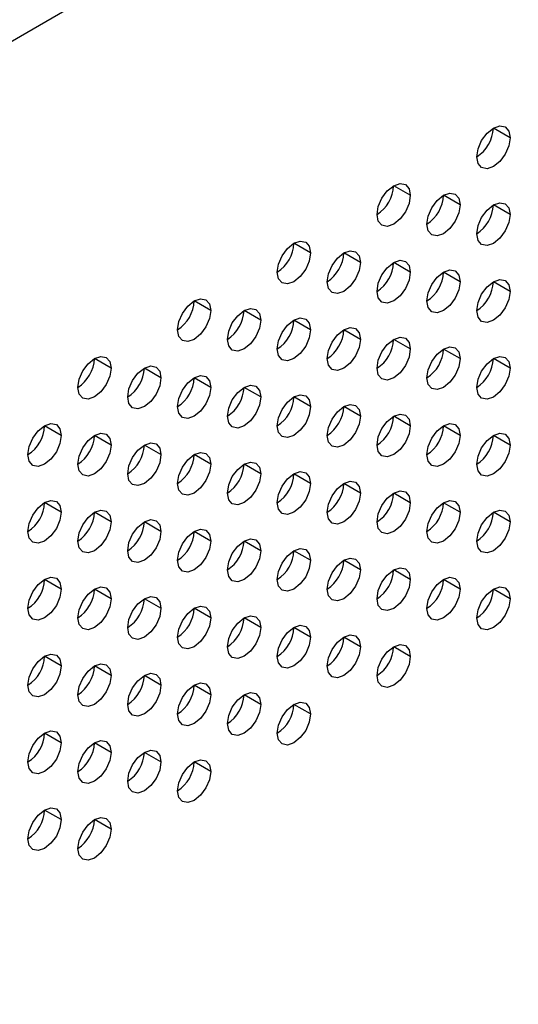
# Model space of a CAD drawing. Header units: millimetres. Extents: x 0 to 1118, y 0 to 864.
# Tile 347 of 397: x 996.72 to 998.84, y 718.08 to 722.26. Entities that reach past the tile are written whole.
import ezdxf

# ---------------------------------------------------------------- set-up
doc = ezdxf.new("R2010")
doc.units = ezdxf.units.MM

msp = doc.modelspace()

# ---------------------------------------------------------------- linework, layer by layer
at = {"color": 7, "linetype": 'Continuous', "lineweight": 25}
for p, q in [((1004.3234, 726.5774), (948.6033, 694.4109)), ((998.8079, 721.7603), (998.7372, 721.8011)), ((998.3837, 721.5154), (998.313, 721.5562)), ((998.5958, 721.4745), (998.5251, 721.5154)), ((998.8079, 721.4337), (998.7372, 721.4745)), ((997.9594, 721.2705), (997.8887, 721.3113)), ((998.1715, 721.2296), (998.1008, 721.2704)), ((998.3837, 721.1888), (998.313, 721.2296)), ((998.5958, 721.1479), (998.5251, 721.1887)), ((998.8079, 721.1071), (998.7372, 721.1479)), ((997.5351, 721.0255), (997.4644, 721.0664)), ((997.7473, 720.9847), (997.6766, 721.0255)), ((997.9594, 720.9439), (997.8887, 720.9847)), ((998.1715, 720.903), (998.1008, 720.9438)), ((998.3837, 720.8622), (998.313, 720.903)), ((998.5958, 720.8213), (998.5251, 720.8621)), ((997.1109, 720.7806), (997.0402, 720.8214)), ((998.8079, 720.7805), (998.7372, 720.8213)), ((997.323, 720.7398), (997.2523, 720.7806)), ((997.5351, 720.6989), (997.4644, 720.7397)), ((997.7473, 720.6581), (997.6766, 720.6989)), ((997.9594, 720.6172), (997.8887, 720.6581)), ((998.1715, 720.5764), (998.1008, 720.6172)), ((998.3837, 720.5355), (998.313, 720.5764)), ((996.8987, 720.4949), (996.828, 720.5357)), ((998.5958, 720.4947), (998.5251, 720.5355)), ((997.1109, 720.454), (997.0402, 720.4948)), ((998.8079, 720.4538), (998.7372, 720.4947)), ((997.323, 720.4132), (997.2523, 720.454)), ((997.5351, 720.3723), (997.4644, 720.4131)), ((997.7473, 720.3315), (997.6766, 720.3723)), ((997.9594, 720.2906), (997.8887, 720.3314)), ((998.1715, 720.2498), (998.1008, 720.2906)), ((998.3837, 720.2089), (998.313, 720.2497)), ((996.8987, 720.1682), (996.828, 720.2091)), ((998.5958, 720.1681), (998.5251, 720.2089)), ((997.1109, 720.1274), (997.0402, 720.1682)), ((998.8079, 720.1272), (998.7372, 720.1681)), ((997.323, 720.0865), (997.2523, 720.1274)), ((997.5351, 720.0457), (997.4644, 720.0865)), ((997.7473, 720.0048), (997.6766, 720.0457)), ((997.9594, 719.964), (997.8887, 720.0048)), ((998.1715, 719.9232), (998.1008, 719.964)), ((998.3837, 719.8823), (998.313, 719.9231)), ((996.8987, 719.8416), (996.828, 719.8824)), ((998.5958, 719.8415), (998.5251, 719.8823)), ((997.1109, 719.8008), (997.0402, 719.8416)), ((997.323, 719.7599), (997.2523, 719.8007)), ((998.8079, 719.8006), (998.7372, 719.8414)), ((997.5351, 719.7191), (997.4644, 719.7599)), ((997.7473, 719.6782), (997.6766, 719.7191)), ((997.9594, 719.6374), (997.8887, 719.6782)), ((998.1715, 719.5965), (998.1008, 719.6374)), ((998.3837, 719.5557), (998.313, 719.5965)), ((996.8987, 719.515), (996.828, 719.5558)), ((997.1109, 719.4742), (997.0402, 719.515)), ((997.323, 719.4333), (997.2523, 719.4741)), ((997.5351, 719.3925), (997.4644, 719.4333)), ((997.7473, 719.3516), (997.6766, 719.3924)), ((997.9594, 719.3108), (997.8887, 719.3516)), ((996.8987, 719.1884), (996.828, 719.2292)), ((997.1109, 719.1475), (997.0402, 719.1884)), ((997.323, 719.1067), (997.2523, 719.1475)), ((997.5351, 719.0658), (997.4644, 719.1067)), ((996.8987, 718.8618), (996.828, 718.9026)), ((997.1109, 718.8209), (997.0402, 718.8617))]:
    msp.add_line(p, q, dxfattribs=at)
at = {"color": 7, "linetype": 'Continuous', "lineweight": 25, "flags": 128}
for points in [[(998.6665, 721.6787), (998.6719, 721.713), (998.6872, 721.7484), (998.7102, 721.7793), (998.7372, 721.8011), (998.7643, 721.8106), (998.7872, 721.8061), (998.8025, 721.7885), (998.8079, 721.7603)], [(998.8079, 721.7603), (998.8025, 721.726), (998.7872, 721.6906), (998.7643, 721.6597), (998.7372, 721.6378), (998.7102, 721.6284), (998.6872, 721.6329), (998.6719, 721.6505), (998.6665, 721.6787)], [(998.2422, 721.4337), (998.2476, 721.4681), (998.263, 721.5034), (998.2859, 721.5344), (998.313, 721.5562), (998.34, 721.5656), (998.363, 721.5612), (998.3783, 721.5435), (998.3837, 721.5154)], [(998.4544, 721.3929), (998.4598, 721.4273), (998.4751, 721.4626), (998.498, 721.4935), (998.5251, 721.5154), (998.5521, 721.5248), (998.5751, 721.5203), (998.5904, 721.5027), (998.5958, 721.4745)], [(998.3837, 721.5154), (998.3783, 721.481), (998.363, 721.4457), (998.34, 721.4148), (998.313, 721.3929), (998.2859, 721.3835), (998.263, 721.388), (998.2476, 721.4056), (998.2422, 721.4337)], [(998.5958, 721.4745), (998.5904, 721.4402), (998.5751, 721.4048), (998.5521, 721.3739), (998.5251, 721.3521), (998.498, 721.3427), (998.4751, 721.3471), (998.4598, 721.3648), (998.4544, 721.3929)], [(998.6665, 721.3521), (998.6719, 721.3864), (998.6872, 721.4217), (998.7102, 721.4527), (998.7372, 721.4745), (998.7643, 721.4839), (998.7872, 721.4795), (998.8025, 721.4618), (998.8079, 721.4337)], [(998.8079, 721.4337), (998.8025, 721.3993), (998.7872, 721.364), (998.7643, 721.3331), (998.7372, 721.3112), (998.7102, 721.3018), (998.6872, 721.3063), (998.6719, 721.3239), (998.6665, 721.3521)], [(997.818, 721.1888), (997.8234, 721.2232), (997.8387, 721.2585), (997.8616, 721.2895), (997.8887, 721.3113), (997.9157, 721.3207), (997.9387, 721.3163), (997.954, 721.2986), (997.9594, 721.2705)], [(997.9594, 721.2705), (997.954, 721.2361), (997.9387, 721.2008), (997.9157, 721.1698), (997.8887, 721.148), (997.8616, 721.1386), (997.8387, 721.143), (997.8234, 721.1607), (997.818, 721.1888)], [(998.0301, 721.148), (998.0355, 721.1823), (998.0508, 721.2177), (998.0738, 721.2486), (998.1008, 721.2705), (998.1279, 721.2799), (998.1508, 721.2754), (998.1661, 721.2578), (998.1715, 721.2296)], [(998.1715, 721.2296), (998.1661, 721.1953), (998.1508, 721.1599), (998.1279, 721.129), (998.1008, 721.1071), (998.0738, 721.0977), (998.0508, 721.1022), (998.0355, 721.1198), (998.0301, 721.148)], [(998.2422, 721.1071), (998.2476, 721.1415), (998.263, 721.1768), (998.2859, 721.2078), (998.313, 721.2296), (998.34, 721.239), (998.363, 721.2346), (998.3783, 721.2169), (998.3837, 721.1888)], [(998.3837, 721.1888), (998.3783, 721.1544), (998.363, 721.1191), (998.34, 721.0881), (998.313, 721.0663), (998.2859, 721.0569), (998.263, 721.0614), (998.2476, 721.079), (998.2422, 721.1071)], [(998.4544, 721.0663), (998.4598, 721.1006), (998.4751, 721.136), (998.498, 721.1669), (998.5251, 721.1888), (998.5521, 721.1982), (998.5751, 721.1937), (998.5904, 721.1761), (998.5958, 721.1479)], [(998.5958, 721.1479), (998.5904, 721.1136), (998.5751, 721.0782), (998.5521, 721.0473), (998.5251, 721.0255), (998.498, 721.016), (998.4751, 721.0205), (998.4598, 721.0381), (998.4544, 721.0663)], [(998.6665, 721.0254), (998.6719, 721.0598), (998.6872, 721.0951), (998.7102, 721.1261), (998.7372, 721.1479), (998.7643, 721.1573), (998.7872, 721.1529), (998.8025, 721.1352), (998.8079, 721.1071)], [(998.8079, 721.1071), (998.8025, 721.0727), (998.7872, 721.0374), (998.7643, 721.0064), (998.7372, 720.9846), (998.7102, 720.9752), (998.6872, 720.9797), (998.6719, 720.9973), (998.6665, 721.0254)], [(997.3937, 720.9439), (997.3991, 720.9783), (997.4144, 721.0136), (997.4374, 721.0445), (997.4644, 721.0664), (997.4915, 721.0758), (997.5144, 721.0713), (997.5298, 721.0537), (997.5351, 721.0255)], [(997.5351, 721.0255), (997.5298, 720.9912), (997.5144, 720.9559), (997.4915, 720.9249), (997.4644, 720.9031), (997.4374, 720.8937), (997.4144, 720.8981), (997.3991, 720.9158), (997.3937, 720.9439)], [(997.6058, 720.9031), (997.6112, 720.9374), (997.6266, 720.9728), (997.6495, 721.0037), (997.6766, 721.0255), (997.7036, 721.0349), (997.7266, 721.0305), (997.7419, 721.0128), (997.7473, 720.9847)], [(997.7473, 720.9847), (997.7419, 720.9503), (997.7266, 720.915), (997.7036, 720.8841), (997.6766, 720.8622), (997.6495, 720.8528), (997.6266, 720.8573), (997.6112, 720.8749), (997.6058, 720.9031)], [(997.818, 720.8622), (997.8234, 720.8966), (997.8387, 720.9319), (997.8616, 720.9628), (997.8887, 720.9847), (997.9157, 720.9941), (997.9387, 720.9896), (997.954, 720.972), (997.9594, 720.9439)], [(997.9594, 720.9439), (997.954, 720.9095), (997.9387, 720.8742), (997.9157, 720.8432), (997.8887, 720.8214), (997.8616, 720.812), (997.8387, 720.8164), (997.8234, 720.8341), (997.818, 720.8622)], [(998.0301, 720.8214), (998.0355, 720.8557), (998.0508, 720.8911), (998.0738, 720.922), (998.1008, 720.9438), (998.1279, 720.9532), (998.1508, 720.9488), (998.1661, 720.9311), (998.1715, 720.903)], [(998.1715, 720.903), (998.1661, 720.8686), (998.1508, 720.8333), (998.1279, 720.8024), (998.1008, 720.7805), (998.0738, 720.7711), (998.0508, 720.7756), (998.0355, 720.7932), (998.0301, 720.8214)], [(998.2422, 720.7805), (998.2476, 720.8149), (998.263, 720.8502), (998.2859, 720.8812), (998.313, 720.903), (998.34, 720.9124), (998.363, 720.9079), (998.3783, 720.8903), (998.3837, 720.8622)], [(998.3837, 720.8622), (998.3783, 720.8278), (998.363, 720.7925), (998.34, 720.7615), (998.313, 720.7397), (998.2859, 720.7303), (998.263, 720.7347), (998.2476, 720.7524), (998.2422, 720.7805)], [(998.4544, 720.7397), (998.4598, 720.774), (998.4751, 720.8094), (998.498, 720.8403), (998.5251, 720.8621), (998.5521, 720.8716), (998.5751, 720.8671), (998.5904, 720.8495), (998.5958, 720.8213)], [(996.9694, 720.699), (996.9748, 720.7333), (996.9902, 720.7687), (997.0131, 720.7996), (997.0402, 720.8215), (997.0672, 720.8309), (997.0902, 720.8264), (997.1055, 720.8088), (997.1109, 720.7806)], [(998.5958, 720.8213), (998.5904, 720.787), (998.5751, 720.7516), (998.5521, 720.7207), (998.5251, 720.6988), (998.498, 720.6894), (998.4751, 720.6939), (998.4598, 720.7115), (998.4544, 720.7397)], [(998.6665, 720.6988), (998.6719, 720.7332), (998.6872, 720.7685), (998.7102, 720.7995), (998.7372, 720.8213), (998.7643, 720.8307), (998.7872, 720.8262), (998.8025, 720.8086), (998.8079, 720.7805)], [(997.1109, 720.7806), (997.1055, 720.7463), (997.0902, 720.7109), (997.0672, 720.68), (997.0402, 720.6581), (997.0131, 720.6487), (996.9902, 720.6532), (996.9748, 720.6708), (996.9694, 720.699)], [(997.1816, 720.6581), (997.187, 720.6925), (997.2023, 720.7278), (997.2252, 720.7588), (997.2523, 720.7806), (997.2794, 720.79), (997.3023, 720.7856), (997.3176, 720.7679), (997.323, 720.7398)], [(998.8079, 720.7805), (998.8025, 720.7461), (998.7872, 720.7108), (998.7643, 720.6798), (998.7372, 720.658), (998.7102, 720.6486), (998.6872, 720.653), (998.6719, 720.6707), (998.6665, 720.6988)], [(997.323, 720.7398), (997.3176, 720.7054), (997.3023, 720.6701), (997.2794, 720.6391), (997.2523, 720.6173), (997.2252, 720.6079), (997.2023, 720.6124), (997.187, 720.63), (997.1816, 720.6581)], [(997.3937, 720.6173), (997.3991, 720.6516), (997.4144, 720.687), (997.4374, 720.7179), (997.4644, 720.7398), (997.4915, 720.7492), (997.5144, 720.7447), (997.5298, 720.7271), (997.5351, 720.6989)], [(997.5351, 720.6989), (997.5298, 720.6646), (997.5144, 720.6292), (997.4915, 720.5983), (997.4644, 720.5765), (997.4374, 720.567), (997.4144, 720.5715), (997.3991, 720.5891), (997.3937, 720.6173)], [(997.6058, 720.5764), (997.6112, 720.6108), (997.6266, 720.6461), (997.6495, 720.6771), (997.6766, 720.6989), (997.7036, 720.7083), (997.7266, 720.7039), (997.7419, 720.6862), (997.7473, 720.6581)], [(997.7473, 720.6581), (997.7419, 720.6237), (997.7266, 720.5884), (997.7036, 720.5574), (997.6766, 720.5356), (997.6495, 720.5262), (997.6266, 720.5307), (997.6112, 720.5483), (997.6058, 720.5764)], [(997.818, 720.5356), (997.8234, 720.5699), (997.8387, 720.6053), (997.8616, 720.6362), (997.8887, 720.6581), (997.9157, 720.6675), (997.9387, 720.663), (997.954, 720.6454), (997.9594, 720.6172)], [(997.9594, 720.6172), (997.954, 720.5829), (997.9387, 720.5475), (997.9157, 720.5166), (997.8887, 720.4948), (997.8616, 720.4854), (997.8387, 720.4898), (997.8234, 720.5075), (997.818, 720.5356)], [(998.0301, 720.4947), (998.0355, 720.5291), (998.0508, 720.5644), (998.0738, 720.5954), (998.1008, 720.6172), (998.1279, 720.6266), (998.1508, 720.6222), (998.1661, 720.6045), (998.1715, 720.5764)], [(998.1715, 720.5764), (998.1661, 720.542), (998.1508, 720.5067), (998.1279, 720.4758), (998.1008, 720.4539), (998.0738, 720.4445), (998.0508, 720.449), (998.0355, 720.4666), (998.0301, 720.4947)], [(998.2422, 720.4539), (998.2476, 720.4883), (998.263, 720.5236), (998.2859, 720.5545), (998.313, 720.5764), (998.34, 720.5858), (998.363, 720.5813), (998.3783, 720.5637), (998.3837, 720.5355)], [(996.7573, 720.4132), (996.7627, 720.4476), (996.778, 720.4829), (996.801, 720.5139), (996.828, 720.5357), (996.8551, 720.5451), (996.878, 720.5406), (996.8934, 720.523), (996.8987, 720.4949)], [(998.3837, 720.5355), (998.3783, 720.5012), (998.363, 720.4658), (998.34, 720.4349), (998.313, 720.4131), (998.2859, 720.4037), (998.263, 720.4081), (998.2476, 720.4258), (998.2422, 720.4539)], [(998.4544, 720.4131), (998.4598, 720.4474), (998.4751, 720.4827), (998.498, 720.5137), (998.5251, 720.5355), (998.5521, 720.5449), (998.5751, 720.5405), (998.5904, 720.5228), (998.5958, 720.4947)], [(996.8987, 720.4949), (996.8934, 720.4605), (996.878, 720.4252), (996.8551, 720.3942), (996.828, 720.3724), (996.801, 720.363), (996.778, 720.3674), (996.7627, 720.3851), (996.7573, 720.4132)], [(996.9694, 720.3724), (996.9748, 720.4067), (996.9902, 720.4421), (997.0131, 720.473), (997.0402, 720.4948), (997.0672, 720.5042), (997.0902, 720.4998), (997.1055, 720.4821), (997.1109, 720.454)], [(998.5958, 720.4947), (998.5904, 720.4603), (998.5751, 720.425), (998.5521, 720.3941), (998.5251, 720.3722), (998.498, 720.3628), (998.4751, 720.3673), (998.4598, 720.3849), (998.4544, 720.4131)], [(998.6665, 720.3722), (998.6719, 720.4066), (998.6872, 720.4419), (998.7102, 720.4728), (998.7372, 720.4947), (998.7643, 720.5041), (998.7872, 720.4996), (998.8025, 720.482), (998.8079, 720.4538)], [(997.1109, 720.454), (997.1055, 720.4197), (997.0902, 720.3843), (997.0672, 720.3534), (997.0402, 720.3315), (997.0131, 720.3221), (996.9902, 720.3266), (996.9748, 720.3442), (996.9694, 720.3724)], [(997.1816, 720.3315), (997.187, 720.3659), (997.2023, 720.4012), (997.2252, 720.4322), (997.2523, 720.454), (997.2794, 720.4634), (997.3023, 720.4589), (997.3176, 720.4413), (997.323, 720.4132)], [(998.8079, 720.4538), (998.8025, 720.4195), (998.7872, 720.3842), (998.7643, 720.3532), (998.7372, 720.3314), (998.7102, 720.322), (998.6872, 720.3264), (998.6719, 720.3441), (998.6665, 720.3722)], [(997.323, 720.4132), (997.3176, 720.3788), (997.3023, 720.3435), (997.2794, 720.3125), (997.2523, 720.2907), (997.2252, 720.2813), (997.2023, 720.2857), (997.187, 720.3034), (997.1816, 720.3315)], [(997.3937, 720.2907), (997.3991, 720.325), (997.4144, 720.3604), (997.4374, 720.3913), (997.4644, 720.4131), (997.4915, 720.4226), (997.5144, 720.4181), (997.5298, 720.4005), (997.5351, 720.3723)], [(997.5351, 720.3723), (997.5298, 720.338), (997.5144, 720.3026), (997.4915, 720.2717), (997.4644, 720.2498), (997.4374, 720.2404), (997.4144, 720.2449), (997.3991, 720.2625), (997.3937, 720.2907)], [(997.6058, 720.2498), (997.6112, 720.2842), (997.6266, 720.3195), (997.6495, 720.3505), (997.6766, 720.3723), (997.7036, 720.3817), (997.7266, 720.3772), (997.7419, 720.3596), (997.7473, 720.3315)], [(997.7473, 720.3315), (997.7419, 720.2971), (997.7266, 720.2618), (997.7036, 720.2308), (997.6766, 720.209), (997.6495, 720.1996), (997.6266, 720.204), (997.6112, 720.2217), (997.6058, 720.2498)], [(997.818, 720.209), (997.8234, 720.2433), (997.8387, 720.2787), (997.8616, 720.3096), (997.8887, 720.3315), (997.9157, 720.3409), (997.9387, 720.3364), (997.954, 720.3188), (997.9594, 720.2906)], [(997.9594, 720.2906), (997.954, 720.2563), (997.9387, 720.2209), (997.9157, 720.19), (997.8887, 720.1681), (997.8616, 720.1587), (997.8387, 720.1632), (997.8234, 720.1808), (997.818, 720.209)], [(998.0301, 720.1681), (998.0355, 720.2025), (998.0508, 720.2378), (998.0738, 720.2688), (998.1008, 720.2906), (998.1279, 720.3), (998.1508, 720.2956), (998.1661, 720.2779), (998.1715, 720.2498)], [(998.1715, 720.2498), (998.1661, 720.2154), (998.1508, 720.1801), (998.1279, 720.1491), (998.1008, 720.1273), (998.0738, 720.1179), (998.0508, 720.1223), (998.0355, 720.14), (998.0301, 720.1681)], [(998.2422, 720.1273), (998.2476, 720.1616), (998.263, 720.197), (998.2859, 720.2279), (998.313, 720.2498), (998.34, 720.2592), (998.363, 720.2547), (998.3783, 720.2371), (998.3837, 720.2089)], [(996.7573, 720.0866), (996.7627, 720.121), (996.778, 720.1563), (996.801, 720.1872), (996.828, 720.2091), (996.8551, 720.2185), (996.878, 720.214), (996.8934, 720.1964), (996.8987, 720.1682)], [(996.9694, 720.0457), (996.9748, 720.0801), (996.9902, 720.1154), (997.0131, 720.1464), (997.0402, 720.1682), (997.0672, 720.1776), (997.0902, 720.1732), (997.1055, 720.1555), (997.1109, 720.1274)], [(998.3837, 720.2089), (998.3783, 720.1746), (998.363, 720.1392), (998.34, 720.1083), (998.313, 720.0865), (998.2859, 720.077), (998.263, 720.0815), (998.2476, 720.0991), (998.2422, 720.1273)], [(998.4544, 720.0864), (998.4598, 720.1208), (998.4751, 720.1561), (998.498, 720.1871), (998.5251, 720.2089), (998.5521, 720.2183), (998.5751, 720.2139), (998.5904, 720.1962), (998.5958, 720.1681)], [(998.6665, 720.0456), (998.6719, 720.0799), (998.6872, 720.1153), (998.7102, 720.1462), (998.7372, 720.1681), (998.7643, 720.1775), (998.7872, 720.173), (998.8025, 720.1554), (998.8079, 720.1272)], [(996.8987, 720.1682), (996.8934, 720.1339), (996.878, 720.0985), (996.8551, 720.0676), (996.828, 720.0458), (996.801, 720.0364), (996.778, 720.0408), (996.7627, 720.0585), (996.7573, 720.0866)], [(997.1816, 720.0049), (997.187, 720.0393), (997.2023, 720.0746), (997.2252, 720.1055), (997.2523, 720.1274), (997.2794, 720.1368), (997.3023, 720.1323), (997.3176, 720.1147), (997.323, 720.0865)], [(998.5958, 720.1681), (998.5904, 720.1337), (998.5751, 720.0984), (998.5521, 720.0674), (998.5251, 720.0456), (998.498, 720.0362), (998.4751, 720.0407), (998.4598, 720.0583), (998.4544, 720.0864)], [(997.1109, 720.1274), (997.1055, 720.093), (997.0902, 720.0577), (997.0672, 720.0268), (997.0402, 720.0049), (997.0131, 719.9955), (996.9902, 720), (996.9748, 720.0176), (996.9694, 720.0457)], [(997.3937, 719.9641), (997.3991, 719.9984), (997.4144, 720.0338), (997.4374, 720.0647), (997.4644, 720.0865), (997.4915, 720.0959), (997.5144, 720.0915), (997.5298, 720.0738), (997.5351, 720.0457)], [(998.8079, 720.1272), (998.8025, 720.0929), (998.7872, 720.0575), (998.7643, 720.0266), (998.7372, 720.0048), (998.7102, 719.9954), (998.6872, 719.9998), (998.6719, 720.0175), (998.6665, 720.0456)], [(997.323, 720.0865), (997.3176, 720.0522), (997.3023, 720.0168), (997.2794, 719.9859), (997.2523, 719.9641), (997.2252, 719.9547), (997.2023, 719.9591), (997.187, 719.9768), (997.1816, 720.0049)], [(997.6058, 719.9232), (997.6112, 719.9576), (997.6266, 719.9929), (997.6495, 720.0238), (997.6766, 720.0457), (997.7036, 720.0551), (997.7266, 720.0506), (997.7419, 720.033), (997.7473, 720.0048)], [(997.5351, 720.0457), (997.5298, 720.0113), (997.5144, 719.976), (997.4915, 719.9451), (997.4644, 719.9232), (997.4374, 719.9138), (997.4144, 719.9183), (997.3991, 719.9359), (997.3937, 719.9641)], [(997.818, 719.8824), (997.8234, 719.9167), (997.8387, 719.9521), (997.8616, 719.983), (997.8887, 720.0048), (997.9157, 720.0142), (997.9387, 720.0098), (997.954, 719.9921), (997.9594, 719.964)], [(997.7473, 720.0048), (997.7419, 719.9705), (997.7266, 719.9352), (997.7036, 719.9042), (997.6766, 719.8824), (997.6495, 719.873), (997.6266, 719.8774), (997.6112, 719.8951), (997.6058, 719.9232)], [(998.0301, 719.8415), (998.0355, 719.8759), (998.0508, 719.9112), (998.0738, 719.9422), (998.1008, 719.964), (998.1279, 719.9734), (998.1508, 719.9689), (998.1661, 719.9513), (998.1715, 719.9232)], [(997.9594, 719.964), (997.954, 719.9296), (997.9387, 719.8943), (997.9157, 719.8634), (997.8887, 719.8415), (997.8616, 719.8321), (997.8387, 719.8366), (997.8234, 719.8542), (997.818, 719.8824)], [(998.2422, 719.8007), (998.2476, 719.835), (998.263, 719.8704), (998.2859, 719.9013), (998.313, 719.9231), (998.34, 719.9325), (998.363, 719.9281), (998.3783, 719.9104), (998.3837, 719.8823)], [(996.7573, 719.76), (996.7627, 719.7943), (996.778, 719.8297), (996.801, 719.8606), (996.828, 719.8825), (996.8551, 719.8919), (996.878, 719.8874), (996.8934, 719.8698), (996.8987, 719.8416)], [(998.1715, 719.9232), (998.1661, 719.8888), (998.1508, 719.8535), (998.1279, 719.8225), (998.1008, 719.8007), (998.0738, 719.7913), (998.0508, 719.7957), (998.0355, 719.8134), (998.0301, 719.8415)], [(998.4544, 719.7598), (998.4598, 719.7942), (998.4751, 719.8295), (998.498, 719.8605), (998.5251, 719.8823), (998.5521, 719.8917), (998.5751, 719.8872), (998.5904, 719.8696), (998.5958, 719.8415)], [(996.9694, 719.7191), (996.9748, 719.7535), (996.9902, 719.7888), (997.0131, 719.8198), (997.0402, 719.8416), (997.0672, 719.851), (997.0902, 719.8466), (997.1055, 719.8289), (997.1109, 719.8008)], [(998.3837, 719.8823), (998.3783, 719.848), (998.363, 719.8126), (998.34, 719.7817), (998.313, 719.7598), (998.2859, 719.7504), (998.263, 719.7549), (998.2476, 719.7725), (998.2422, 719.8007)], [(998.6665, 719.719), (998.6719, 719.7533), (998.6872, 719.7887), (998.7102, 719.8196), (998.7372, 719.8414), (998.7643, 719.8509), (998.7872, 719.8464), (998.8025, 719.8288), (998.8079, 719.8006)], [(996.8987, 719.8416), (996.8934, 719.8073), (996.878, 719.7719), (996.8551, 719.741), (996.828, 719.7191), (996.801, 719.7097), (996.778, 719.7142), (996.7627, 719.7318), (996.7573, 719.76)], [(997.1109, 719.8008), (997.1055, 719.7664), (997.0902, 719.7311), (997.0672, 719.7001), (997.0402, 719.6783), (997.0131, 719.6689), (996.9902, 719.6734), (996.9748, 719.691), (996.9694, 719.7191)], [(997.1816, 719.6783), (997.187, 719.7126), (997.2023, 719.748), (997.2252, 719.7789), (997.2523, 719.8008), (997.2794, 719.8102), (997.3023, 719.8057), (997.3176, 719.7881), (997.323, 719.7599)], [(998.5958, 719.8415), (998.5904, 719.8071), (998.5751, 719.7718), (998.5521, 719.7408), (998.5251, 719.719), (998.498, 719.7096), (998.4751, 719.714), (998.4598, 719.7317), (998.4544, 719.7598)], [(998.8079, 719.8006), (998.8025, 719.7663), (998.7872, 719.7309), (998.7643, 719.7), (998.7372, 719.6781), (998.7102, 719.6687), (998.6872, 719.6732), (998.6719, 719.6908), (998.6665, 719.719)], [(997.323, 719.7599), (997.3176, 719.7256), (997.3023, 719.6902), (997.2794, 719.6593), (997.2523, 719.6375), (997.2252, 719.628), (997.2023, 719.6325), (997.187, 719.6501), (997.1816, 719.6783)], [(997.3937, 719.6374), (997.3991, 719.6718), (997.4144, 719.7071), (997.4374, 719.7381), (997.4644, 719.7599), (997.4915, 719.7693), (997.5144, 719.7649), (997.5298, 719.7472), (997.5351, 719.7191)], [(997.5351, 719.7191), (997.5298, 719.6847), (997.5144, 719.6494), (997.4915, 719.6184), (997.4644, 719.5966), (997.4374, 719.5872), (997.4144, 719.5917), (997.3991, 719.6093), (997.3937, 719.6374)], [(997.6058, 719.5966), (997.6112, 719.6309), (997.6266, 719.6663), (997.6495, 719.6972), (997.6766, 719.7191), (997.7036, 719.7285), (997.7266, 719.724), (997.7419, 719.7064), (997.7473, 719.6782)], [(997.7473, 719.6782), (997.7419, 719.6439), (997.7266, 719.6085), (997.7036, 719.5776), (997.6766, 719.5558), (997.6495, 719.5464), (997.6266, 719.5508), (997.6112, 719.5685), (997.6058, 719.5966)], [(997.818, 719.5557), (997.8234, 719.5901), (997.8387, 719.6254), (997.8616, 719.6564), (997.8887, 719.6782), (997.9157, 719.6876), (997.9387, 719.6832), (997.954, 719.6655), (997.9594, 719.6374)], [(997.9594, 719.6374), (997.954, 719.603), (997.9387, 719.5677), (997.9157, 719.5367), (997.8887, 719.5149), (997.8616, 719.5055), (997.8387, 719.51), (997.8234, 719.5276), (997.818, 719.5557)], [(998.0301, 719.5149), (998.0355, 719.5493), (998.0508, 719.5846), (998.0738, 719.6155), (998.1008, 719.6374), (998.1279, 719.6468), (998.1508, 719.6423), (998.1661, 719.6247), (998.1715, 719.5965)], [(998.1715, 719.5965), (998.1661, 719.5622), (998.1508, 719.5268), (998.1279, 719.4959), (998.1008, 719.4741), (998.0738, 719.4647), (998.0508, 719.4691), (998.0355, 719.4868), (998.0301, 719.5149)], [(998.2422, 719.4741), (998.2476, 719.5084), (998.263, 719.5437), (998.2859, 719.5747), (998.313, 719.5965), (998.34, 719.6059), (998.363, 719.6015), (998.3783, 719.5838), (998.3837, 719.5557)], [(996.7573, 719.4334), (996.7627, 719.4677), (996.778, 719.5031), (996.801, 719.534), (996.828, 719.5558), (996.8551, 719.5652), (996.878, 719.5608), (996.8934, 719.5431), (996.8987, 719.515)], [(998.3837, 719.5557), (998.3783, 719.5213), (998.363, 719.486), (998.34, 719.4551), (998.313, 719.4332), (998.2859, 719.4238), (998.263, 719.4283), (998.2476, 719.4459), (998.2422, 719.4741)], [(996.8987, 719.515), (996.8934, 719.4806), (996.878, 719.4453), (996.8551, 719.4144), (996.828, 719.3925), (996.801, 719.3831), (996.778, 719.3876), (996.7627, 719.4052), (996.7573, 719.4334)], [(996.9694, 719.3925), (996.9748, 719.4269), (996.9902, 719.4622), (997.0131, 719.4932), (997.0402, 719.515), (997.0672, 719.5244), (997.0902, 719.5199), (997.1055, 719.5023), (997.1109, 719.4742)], [(997.1109, 719.4742), (997.1055, 719.4398), (997.0902, 719.4045), (997.0672, 719.3735), (997.0402, 719.3517), (997.0131, 719.3423), (996.9902, 719.3467), (996.9748, 719.3644), (996.9694, 719.3925)], [(997.1816, 719.3517), (997.187, 719.386), (997.2023, 719.4214), (997.2252, 719.4523), (997.2523, 719.4741), (997.2794, 719.4836), (997.3023, 719.4791), (997.3176, 719.4615), (997.323, 719.4333)], [(997.323, 719.4333), (997.3176, 719.399), (997.3023, 719.3636), (997.2794, 719.3327), (997.2523, 719.3108), (997.2252, 719.3014), (997.2023, 719.3059), (997.187, 719.3235), (997.1816, 719.3517)], [(997.3937, 719.3108), (997.3991, 719.3452), (997.4144, 719.3805), (997.4374, 719.4115), (997.4644, 719.4333), (997.4915, 719.4427), (997.5144, 719.4382), (997.5298, 719.4206), (997.5351, 719.3925)], [(997.5351, 719.3925), (997.5298, 719.3581), (997.5144, 719.3228), (997.4915, 719.2918), (997.4644, 719.27), (997.4374, 719.2606), (997.4144, 719.265), (997.3991, 719.2827), (997.3937, 719.3108)], [(997.6058, 719.27), (997.6112, 719.3043), (997.6266, 719.3397), (997.6495, 719.3706), (997.6766, 719.3925), (997.7036, 719.4019), (997.7266, 719.3974), (997.7419, 719.3798), (997.7473, 719.3516)], [(997.7473, 719.3516), (997.7419, 719.3173), (997.7266, 719.2819), (997.7036, 719.251), (997.6766, 719.2291), (997.6495, 719.2197), (997.6266, 719.2242), (997.6112, 719.2418), (997.6058, 719.27)], [(997.818, 719.2291), (997.8234, 719.2635), (997.8387, 719.2988), (997.8616, 719.3298), (997.8887, 719.3516), (997.9157, 719.361), (997.9387, 719.3566), (997.954, 719.3389), (997.9594, 719.3108)], [(997.9594, 719.3108), (997.954, 719.2764), (997.9387, 719.2411), (997.9157, 719.2101), (997.8887, 719.1883), (997.8616, 719.1789), (997.8387, 719.1833), (997.8234, 719.201), (997.818, 719.2291)], [(996.7573, 719.1067), (996.7627, 719.1411), (996.778, 719.1764), (996.801, 719.2074), (996.828, 719.2292), (996.8551, 719.2386), (996.878, 719.2342), (996.8934, 719.2165), (996.8987, 719.1884)], [(996.8987, 719.1884), (996.8934, 719.154), (996.878, 719.1187), (996.8551, 719.0878), (996.828, 719.0659), (996.801, 719.0565), (996.778, 719.061), (996.7627, 719.0786), (996.7573, 719.1067)], [(996.9694, 719.0659), (996.9748, 719.1003), (996.9902, 719.1356), (997.0131, 719.1665), (997.0402, 719.1884), (997.0672, 719.1978), (997.0902, 719.1933), (997.1055, 719.1757), (997.1109, 719.1475)], [(997.1109, 719.1475), (997.1055, 719.1132), (997.0902, 719.0778), (997.0672, 719.0469), (997.0402, 719.0251), (997.0131, 719.0157), (996.9902, 719.0201), (996.9748, 719.0378), (996.9694, 719.0659)], [(997.1816, 719.0251), (997.187, 719.0594), (997.2023, 719.0947), (997.2252, 719.1257), (997.2523, 719.1475), (997.2794, 719.1569), (997.3023, 719.1525), (997.3176, 719.1348), (997.323, 719.1067)], [(997.323, 719.1067), (997.3176, 719.0723), (997.3023, 719.037), (997.2794, 719.0061), (997.2523, 718.9842), (997.2252, 718.9748), (997.2023, 718.9793), (997.187, 718.9969), (997.1816, 719.0251)], [(997.3937, 718.9842), (997.3991, 719.0186), (997.4144, 719.0539), (997.4374, 719.0848), (997.4644, 719.1067), (997.4915, 719.1161), (997.5144, 719.1116), (997.5298, 719.094), (997.5351, 719.0658)], [(997.5351, 719.0658), (997.5298, 719.0315), (997.5144, 718.9962), (997.4915, 718.9652), (997.4644, 718.9434), (997.4374, 718.934), (997.4144, 718.9384), (997.3991, 718.9561), (997.3937, 718.9842)], [(996.7573, 718.7801), (996.7627, 718.8145), (996.778, 718.8498), (996.801, 718.8808), (996.828, 718.9026), (996.8551, 718.912), (996.878, 718.9076), (996.8934, 718.8899), (996.8987, 718.8618)], [(996.8987, 718.8618), (996.8934, 718.8274), (996.878, 718.7921), (996.8551, 718.7611), (996.828, 718.7393), (996.801, 718.7299), (996.778, 718.7343), (996.7627, 718.752), (996.7573, 718.7801)], [(996.9694, 718.7393), (996.9748, 718.7736), (996.9902, 718.809), (997.0131, 718.8399), (997.0402, 718.8618), (997.0672, 718.8712), (997.0902, 718.8667), (997.1055, 718.8491), (997.1109, 718.8209)], [(997.1109, 718.8209), (997.1055, 718.7866), (997.0902, 718.7512), (997.0672, 718.7203), (997.0402, 718.6985), (997.0131, 718.689), (996.9902, 718.6935), (996.9748, 718.7111), (996.9694, 718.7393)]]:
    msp.add_lwpolyline(points, dxfattribs=at)
at = {"color": 7, "linetype": 'Continuous', "lineweight": 25}
for centre in [(998.5837, 721.8081), (998.1594, 721.5632), (998.3716, 721.5224), (998.5837, 721.4815), (997.7352, 721.3183), (997.9473, 721.2774), (998.1594, 721.2366), (998.3716, 721.1957), (998.5837, 721.1549), (997.3109, 721.0734), (997.523, 721.0325), (997.7352, 720.9917), (997.9473, 720.9508), (998.1594, 720.91), (998.3716, 720.8691), (996.8866, 720.8284), (998.5837, 720.8283), (997.0988, 720.7876), (997.3109, 720.7467), (997.523, 720.7059), (997.7352, 720.665), (997.9473, 720.6242), (998.1594, 720.5833), (996.6745, 720.5427), (998.3716, 720.5425), (996.8866, 720.5018), (998.5837, 720.5017), (997.0988, 720.461), (997.3109, 720.4201), (997.523, 720.3793), (997.7352, 720.3384), (997.9473, 720.2976), (998.1594, 720.2567), (996.6745, 720.216), (998.3716, 720.2159), (996.8866, 720.1752), (998.5837, 720.175), (997.0988, 720.1344), (997.3109, 720.0935), (997.523, 720.0527), (997.7352, 720.0118), (997.9473, 719.971), (998.1594, 719.9301), (996.6745, 719.8894), (998.3716, 719.8893), (996.8866, 719.8486), (997.0988, 719.8077), (998.5837, 719.8484), (997.3109, 719.7669), (997.523, 719.726), (997.7352, 719.6852), (997.9473, 719.6443), (998.1594, 719.6035), (996.6745, 719.5628), (996.8866, 719.522), (997.0988, 719.4811), (997.3109, 719.4403), (997.523, 719.3994), (997.7352, 719.3586), (996.6745, 719.2362), (996.8866, 719.1953), (997.0988, 719.1545), (997.3109, 719.1137), (996.6745, 718.9096), (996.8866, 718.8687)]:
    msp.add_arc(centre, 0.1537, 302.6055, 357.3945, dxfattribs=at)

doc.saveas('drawing.dxf')
